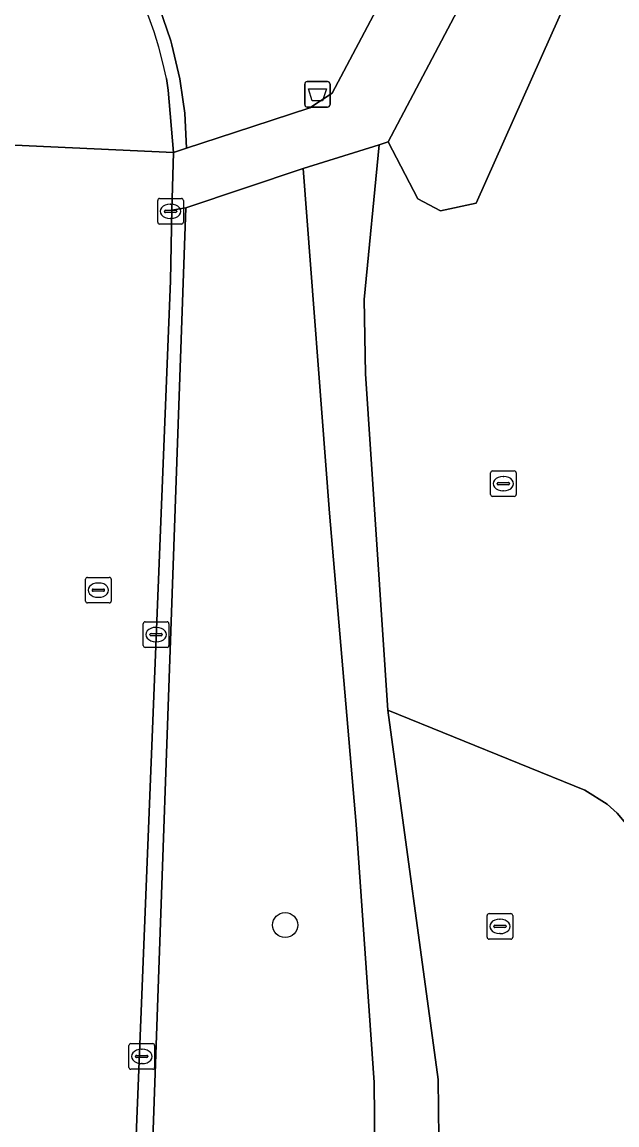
# Model space of a CAD drawing. Extents: x 161354 to 162026, y 386504 to 387460.
# Drawn here: x 161944.13 to 161967.37, y 387355.7 to 387398.79 of the extents above; entities that cross this region are included whole.
import ezdxf

# ---------------------------------------------------------------- set-up
doc = ezdxf.new("R2010")
doc.units = 0
for name, color, linetype in [('IMGEO_Afvalbak', 7, 'Continuous'), ('IMGEO_Boom', 7, 'Continuous'), ('IMGEO_Groenvoorziening', 7, 'Continuous'), ('IMGEO_Kolk', 7, 'Continuous'), ('IMGEO_Loofbos', 7, 'Continuous'), ('IMGEO_Rijbaan_lokaal_open', 7, 'Continuous'), ('IMGEO_Rioolput', 7, 'Continuous'), ('IMGEO_Voetpad_open', 7, 'Continuous')]:
    doc.layers.add(name, color=color, linetype=linetype)

msp = doc.modelspace()

# ---------------------------------------------------------------- linework, layer by layer
at = {"layer": 'IMGEO_Afvalbak'}
for p, q in [((161955.17, 387395.563), (161955.17, 387396.363)), ((161955.17, 387396.363), (161955.17, 387395.563)), ((161955.27, 387396.463), (161956.06, 387396.463)), ((161956.06, 387396.463), (161955.27, 387396.463)), ((161956.16, 387396.363), (161956.16, 387395.563)), ((161956.16, 387395.563), (161956.16, 387396.363)), ((161956.06, 387395.463), (161955.27, 387395.463)), ((161955.27, 387395.463), (161956.06, 387395.463))]:
    msp.add_line(p, q, dxfattribs=at)
msp.add_lwpolyline([(161955.313, 387396.177), (161956.017, 387396.177), (161955.868, 387395.707), (161955.462, 387395.707), (161955.313, 387396.177)], dxfattribs=at)
for centre, start, end in [((161955.27, 387396.363), 90, 180), ((161955.27, 387396.363), 90, 180), ((161956.06, 387396.363), 0, 90), ((161956.06, 387396.363), 360, 90), ((161955.27, 387395.563), 180, 270), ((161955.27, 387395.563), 180, 270), ((161956.06, 387395.563), 270, 0), ((161956.06, 387395.563), 270, 0)]:
    msp.add_arc(centre, 0.1, start, end, dxfattribs=at)
at = {"layer": 'IMGEO_Boom'}
msp.add_circle((161954.406, 387363.51), 0.489, dxfattribs=at)
at = {"layer": 'IMGEO_Groenvoorziening'}
msp.add_lwpolyline([(161975.15, 387415.736), (161975.147, 387415.783), (161969.841, 387415.72), (161958.436, 387394.111), (161959.595, 387391.881), (161960.476, 387391.418), (161961.864, 387391.705), (161967.654, 387404.683), (161974.582, 387405.017), (161975.123, 387393.461), (161975.777, 387379.48), (161977.918, 387333.718), (161981.07, 387250), (161981.352, 387242.496), (161982.454, 387213.182), (161983.156, 387219.244), (161983.499, 387229.472), (161983.053, 387239.427), (161982.913, 387242.557), (161982.579, 387250), (161976.804, 387378.821), (161975.628, 387405.067)], close=True, dxfattribs=at)
for points in [[(161949.497, 387399.34), (161949.939, 387398.048), (161949.981, 387397.901), (161950.294, 387396.573), (161950.41, 387395.756), (161950.486, 387395.222), (161950.557, 387393.859), (161952.422, 387394.466), (161955.372, 387395.429), (161956.244, 387396.01), (161966.462, 387415.309)], [(161958.042, 387341.238), (161957.878, 387357.366), (161957.186, 387367.438), (161956.132, 387379.607), (161955.114, 387393.061), (161950.525, 387391.527), (161948.878, 387344.86)], [(161968.836, 387364.815), (161968.515, 387366.163), (161968.038, 387367.083), (161967.379, 387367.883), (161966.991, 387368.227), (161966.118, 387368.785), (161958.416, 387371.903), (161960.38, 387357.473), (161960.57, 387341.434), (161958.772, 387286.311)]]:
    msp.add_lwpolyline(points, dxfattribs=at)
at = {"layer": 'IMGEO_Kolk'}
for p, q in [((161949.428, 387390.967), (161949.428, 387391.819)), ((161949.503, 387391.893), (161950.355, 387391.893)), ((161949.916, 387391.673), (161949.941, 387391.673)), ((161950.429, 387391.819), (161950.429, 387390.967)), ((161949.687, 387391.387), (161949.687, 387391.399)), ((161950.125, 387391.35), (161949.727, 387391.35)), ((161949.73, 387391.436), (161950.128, 387391.436)), ((161950.171, 387391.399), (161950.171, 387391.387)), ((161950.355, 387390.893), (161949.503, 387390.893)), ((161949.939, 387391.113), (161949.914, 387391.113)), ((161948.865, 387374.432), (161948.865, 387375.284)), ((161948.94, 387375.358), (161949.792, 387375.358)), ((161949.866, 387375.284), (161949.866, 387374.432)), ((161949.124, 387374.852), (161949.124, 387374.864)), ((161949.562, 387374.815), (161949.164, 387374.815)), ((161949.167, 387374.901), (161949.565, 387374.901)), ((161949.353, 387375.138), (161949.378, 387375.138)), ((161949.608, 387374.864), (161949.608, 387374.852)), ((161949.376, 387374.578), (161949.351, 387374.578)), ((161949.792, 387374.358), (161948.94, 387374.358)), ((161948.379, 387358.877), (161949.231, 387358.877)), ((161948.304, 387357.951), (161948.304, 387358.803)), ((161948.792, 387358.657), (161948.817, 387358.657)), ((161949.305, 387358.803), (161949.305, 387357.951)), ((161948.563, 387358.371), (161948.563, 387358.383)), ((161949.001, 387358.334), (161948.603, 387358.334)), ((161948.606, 387358.42), (161949.004, 387358.42)), ((161948.815, 387358.097), (161948.79, 387358.097)), ((161949.047, 387358.383), (161949.047, 387358.371)), ((161949.231, 387357.877), (161948.379, 387357.877))]:
    msp.add_line(p, q, dxfattribs=at)
for points in [[(161949.428, 387390.967), (161949.428, 387391.819)], [(161949.503, 387391.893), (161950.355, 387391.893)], [(161950.429, 387391.819), (161950.429, 387390.967)], [(161950.355, 387390.893), (161949.503, 387390.893)], [(161948.865, 387374.432), (161948.865, 387375.284)], [(161948.94, 387375.358), (161949.792, 387375.358)], [(161949.866, 387375.284), (161949.866, 387374.432)], [(161949.792, 387374.358), (161948.94, 387374.358)], [(161948.379, 387358.877), (161949.231, 387358.877)], [(161948.304, 387357.951), (161948.304, 387358.803)], [(161949.305, 387358.803), (161949.305, 387357.951)], [(161949.231, 387357.877), (161948.379, 387357.877)]]:
    msp.add_lwpolyline(points, dxfattribs=at)
for centre, radius, start, end in [((161949.505, 387391.817), 0.0765, 91.552, 178.448), ((161949.505, 387391.817), 0.0765, 91.552, 178.448), ((161950.353, 387391.817), 0.0765, 1.552, 88.448), ((161950.353, 387391.817), 0.0765, 1.552, 88.448), ((161949.727, 387391.396), 0.0403, 85.8775, 175.7526), ((161949.724, 387391.386), 0.0366, 178.938, 274.7102), ((161950.128, 387391.393), 0.043, 264.8664, 352.4533), ((161950.132, 387391.398), 0.0386, 1.7309, 96.639), ((161949.505, 387390.969), 0.0765, 181.552, 268.448), ((161949.505, 387390.969), 0.0765, 181.552, 268.448), ((161950.353, 387390.969), 0.0765, 271.552, 358.448), ((161950.353, 387390.969), 0.0765, 271.552, 358.448), ((161948.942, 387375.282), 0.0765, 91.552, 178.448), ((161948.942, 387375.282), 0.0765, 91.552, 178.448), ((161949.79, 387375.282), 0.0765, 1.552, 88.448), ((161949.79, 387375.282), 0.0765, 1.552, 88.448), ((161949.164, 387374.861), 0.0403, 85.8775, 175.7526), ((161949.161, 387374.851), 0.0366, 178.938, 274.7102), ((161949.565, 387374.858), 0.043, 264.8664, 352.4533), ((161949.569, 387374.863), 0.0386, 1.7309, 96.639), ((161948.942, 387374.434), 0.0765, 181.552, 268.448), ((161948.942, 387374.434), 0.0765, 181.552, 268.448), ((161949.79, 387374.434), 0.0765, 271.552, 358.448), ((161949.79, 387374.434), 0.0765, 271.552, 358.448), ((161948.381, 387358.801), 0.0765, 91.552, 178.448), ((161948.381, 387358.801), 0.0765, 91.552, 178.448), ((161949.229, 387358.801), 0.0765, 1.552, 88.448), ((161949.229, 387358.801), 0.0765, 1.552, 88.448), ((161948.603, 387358.38), 0.0403, 85.8775, 175.7526), ((161948.6, 387358.37), 0.0366, 178.938, 274.7102), ((161949.004, 387358.377), 0.043, 264.8664, 352.4533), ((161949.008, 387358.382), 0.0386, 1.7309, 96.639), ((161948.381, 387357.953), 0.0765, 181.552, 268.448), ((161948.381, 387357.953), 0.0765, 181.552, 268.448), ((161949.229, 387357.953), 0.0765, 271.552, 358.448), ((161949.229, 387357.953), 0.0765, 271.552, 358.448)]:
    msp.add_arc(centre, radius, start, end, dxfattribs=at)
for centre, major_axis, ratio, start_param, end_param in [((161949.915, 387391.393), (-0.387, 0.002), 0.722429, 4.712389, 7.853982), ((161949.94, 387391.393), (-0.39, 0.002), 0.717154, 1.570796, 4.712389), ((161949.352, 387374.858), (-0.387, 0.002), 0.722429, 4.712389, 7.853982), ((161949.377, 387374.858), (-0.39, 0.002), 0.717154, 1.570796, 4.712389), ((161948.791, 387358.377), (-0.387, 0.002), 0.722429, 4.712389, 7.853982), ((161948.816, 387358.377), (-0.39, 0.002), 0.717154, 1.570796, 4.712389)]:
    msp.add_ellipse(centre, major_axis=major_axis, ratio=ratio, start_param=start_param, end_param=end_param, dxfattribs=at)
at = {"layer": 'IMGEO_Loofbos'}
msp.add_lwpolyline([(161977.576, 387308.483), (161974.16, 387364.683), (161974.679, 387380.185), (161975.123, 387393.461), (161974.582, 387405.017), (161967.654, 387404.683), (161961.864, 387391.705), (161960.476, 387391.418), (161959.595, 387391.881), (161958.436, 387394.111), (161958.074, 387393.996), (161957.494, 387387.942), (161957.539, 387385.049), (161958.416, 387371.903), (161966.118, 387368.785), (161966.991, 387368.227), (161967.379, 387367.883), (161968.038, 387367.083), (161968.515, 387366.163), (161968.836, 387364.815), (161971.713, 387311.153)], dxfattribs=at)
at = {"layer": 'IMGEO_Rijbaan_lokaal_open'}
for points in [[(161942.987, 387394.022), (161950.046, 387393.691), (161949.834, 387396.126), (161949.766, 387396.575)], [(161946.462, 387297.341), (161948.152, 387344.572), (161949.929, 387388.673), (161949.974, 387391.438), (161950.046, 387393.691), (161942.987, 387394.022), (161942.995, 387393.322), (161941.715, 387357.233), (161941.661, 387355.704), (161941.373, 387348.652), (161939.568, 387303.56)]]:
    msp.add_lwpolyline(points, dxfattribs=at)
msp.add_arc((161935.412, 387393.785), 14.623, 11.0001, 87.6939, dxfattribs=at)
at = {"layer": 'IMGEO_Rioolput'}
for p, q in [((161962.43, 387380.327), (161962.43, 387381.179)), ((161962.505, 387381.253), (161963.357, 387381.253)), ((161962.918, 387381.033), (161962.943, 387381.033)), ((161963.431, 387381.179), (161963.431, 387380.327)), ((161962.689, 387380.747), (161962.689, 387380.759)), ((161963.127, 387380.71), (161962.729, 387380.71)), ((161962.732, 387380.796), (161963.13, 387380.796)), ((161962.941, 387380.473), (161962.916, 387380.473)), ((161963.173, 387380.759), (161963.173, 387380.747)), ((161963.357, 387380.253), (161962.505, 387380.253)), ((161946.609, 387376.167), (161946.609, 387377.019)), ((161946.684, 387377.093), (161947.536, 387377.093)), ((161947.61, 387377.019), (161947.61, 387376.167)), ((161946.868, 387376.587), (161946.868, 387376.599)), ((161947.306, 387376.55), (161946.908, 387376.55)), ((161946.911, 387376.636), (161947.309, 387376.636)), ((161947.097, 387376.873), (161947.122, 387376.873)), ((161947.352, 387376.599), (161947.352, 387376.587)), ((161947.536, 387376.093), (161946.684, 387376.093)), ((161947.12, 387376.313), (161947.095, 387376.313)), ((161962.297, 387363.031), (161962.297, 387363.883)), ((161962.372, 387363.957), (161963.224, 387363.957)), ((161962.785, 387363.737), (161962.81, 387363.737)), ((161963.298, 387363.883), (161963.298, 387363.031)), ((161962.556, 387363.451), (161962.556, 387363.463)), ((161962.994, 387363.414), (161962.596, 387363.414)), ((161962.599, 387363.5), (161962.997, 387363.5)), ((161962.808, 387363.177), (161962.783, 387363.177)), ((161963.04, 387363.463), (161963.04, 387363.451)), ((161963.224, 387362.957), (161962.372, 387362.957))]:
    msp.add_line(p, q, dxfattribs=at)
for points in [[(161962.43, 387380.327), (161962.43, 387381.179)], [(161962.505, 387381.253), (161963.357, 387381.253)], [(161963.431, 387381.179), (161963.431, 387380.327)], [(161963.357, 387380.253), (161962.505, 387380.253)], [(161946.609, 387376.167), (161946.609, 387377.019)], [(161946.684, 387377.093), (161947.536, 387377.093)], [(161947.61, 387377.019), (161947.61, 387376.167)], [(161947.536, 387376.093), (161946.684, 387376.093)], [(161962.297, 387363.031), (161962.297, 387363.883)], [(161962.372, 387363.957), (161963.224, 387363.957)], [(161963.298, 387363.883), (161963.298, 387363.031)], [(161963.224, 387362.957), (161962.372, 387362.957)]]:
    msp.add_lwpolyline(points, dxfattribs=at)
for centre, radius, start, end in [((161962.507, 387381.177), 0.0765, 91.552, 178.448), ((161962.507, 387381.177), 0.0765, 91.552, 178.448), ((161963.355, 387381.177), 0.0765, 1.552, 88.448), ((161963.355, 387381.177), 0.0765, 1.552, 88.448), ((161962.729, 387380.756), 0.0403, 85.8775, 175.7526), ((161962.726, 387380.746), 0.0366, 178.938, 274.7102), ((161963.13, 387380.753), 0.043, 264.8664, 352.4533), ((161963.134, 387380.758), 0.0386, 1.7309, 96.639), ((161962.507, 387380.329), 0.0765, 181.552, 268.448), ((161962.507, 387380.329), 0.0765, 181.552, 268.448), ((161963.355, 387380.329), 0.0765, 271.552, 358.448), ((161963.355, 387380.329), 0.0765, 271.552, 358.448), ((161946.686, 387377.017), 0.0765, 91.552, 178.448), ((161946.686, 387377.017), 0.0765, 91.552, 178.448), ((161947.534, 387377.017), 0.0765, 1.552, 88.448), ((161947.534, 387377.017), 0.0765, 1.552, 88.448), ((161946.908, 387376.596), 0.0403, 85.8775, 175.7526), ((161946.905, 387376.586), 0.0366, 178.938, 274.7102), ((161947.309, 387376.593), 0.043, 264.8664, 352.4533), ((161947.313, 387376.598), 0.0386, 1.7309, 96.639), ((161946.686, 387376.169), 0.0765, 181.552, 268.448), ((161946.686, 387376.169), 0.0765, 181.552, 268.448), ((161947.534, 387376.169), 0.0765, 271.552, 358.448), ((161947.534, 387376.169), 0.0765, 271.552, 358.448), ((161962.374, 387363.881), 0.0765, 91.552, 178.448), ((161962.374, 387363.881), 0.0765, 91.552, 178.448), ((161963.222, 387363.881), 0.0765, 1.552, 88.448), ((161963.222, 387363.881), 0.0765, 1.552, 88.448), ((161962.596, 387363.46), 0.0403, 85.8775, 175.7526), ((161962.593, 387363.45), 0.0366, 178.938, 274.7102), ((161962.997, 387363.457), 0.043, 264.8664, 352.4533), ((161963.001, 387363.462), 0.0386, 1.7309, 96.639), ((161962.374, 387363.033), 0.0765, 181.552, 268.448), ((161962.374, 387363.033), 0.0765, 181.552, 268.448), ((161963.222, 387363.033), 0.0765, 271.552, 358.448), ((161963.222, 387363.033), 0.0765, 271.552, 358.448)]:
    msp.add_arc(centre, radius, start, end, dxfattribs=at)
for centre, major_axis, ratio, start_param, end_param in [((161962.917, 387380.753), (-0.387, 0.002), 0.722429, 4.712389, 7.853982), ((161962.942, 387380.753), (-0.39, 0.002), 0.717154, 1.570796, 4.712389), ((161947.096, 387376.593), (-0.387, 0.002), 0.722429, 4.712389, 7.853982), ((161947.121, 387376.593), (-0.39, 0.002), 0.717154, 1.570796, 4.712389), ((161962.784, 387363.457), (-0.387, 0.002), 0.722429, 4.712389, 7.853982), ((161962.809, 387363.457), (-0.39, 0.002), 0.717154, 1.570796, 4.712389)]:
    msp.add_ellipse(centre, major_axis=major_axis, ratio=ratio, start_param=start_param, end_param=end_param, dxfattribs=at)
at = {"layer": 'IMGEO_Voetpad_open'}
msp.add_lwpolyline([(161969.841, 387415.72), (161966.744, 387415.842), (161966.462, 387415.309), (161956.244, 387396.01), (161955.372, 387395.429), (161952.422, 387394.466), (161950.557, 387393.859), (161950.046, 387393.691), (161949.974, 387391.438), (161950.525, 387391.527), (161955.114, 387393.061), (161958.074, 387393.996), (161958.436, 387394.111)], close=True, dxfattribs=at)
for points in [[(161949.766, 387396.575), (161949.834, 387396.126), (161950.046, 387393.691), (161950.557, 387393.859), (161950.486, 387395.222), (161950.41, 387395.756), (161950.294, 387396.573), (161949.981, 387397.901), (161949.939, 387398.048), (161949.497, 387399.34)], [(161960.57, 387341.434), (161960.38, 387357.473), (161958.416, 387371.903), (161957.539, 387385.049), (161957.494, 387387.942), (161958.074, 387393.996), (161955.114, 387393.061), (161956.132, 387379.607), (161957.186, 387367.438), (161957.878, 387357.366), (161958.042, 387341.238), (161957.947, 387335.32), (161956.635, 387295.716), (161956.321, 387286.235)], [(161950.525, 387391.527), (161949.974, 387391.438), (161949.929, 387388.673), (161948.152, 387344.572)], [(161951.522, 387295.915), (161953.379, 387343.554), (161949.961, 387343.693), (161949.911, 387343.696), (161949.811, 387343.709), (161949.713, 387343.731), (161949.616, 387343.762), (161949.523, 387343.801), (161949.434, 387343.848), (161949.349, 387343.903), (161949.27, 387343.965), (161949.196, 387344.035), (161949.129, 387344.11), (161949.069, 387344.191), (161949.017, 387344.278), (161948.972, 387344.368), (161948.936, 387344.462), (161948.908, 387344.559), (161948.889, 387344.659), (161948.879, 387344.759), (161948.878, 387344.86), (161950.525, 387391.527)]]:
    msp.add_lwpolyline(points, dxfattribs=at)
msp.add_arc((161935.412, 387393.785), 14.623, 11.0001, 87.6939, dxfattribs=at)

doc.saveas('drawing.dxf')
